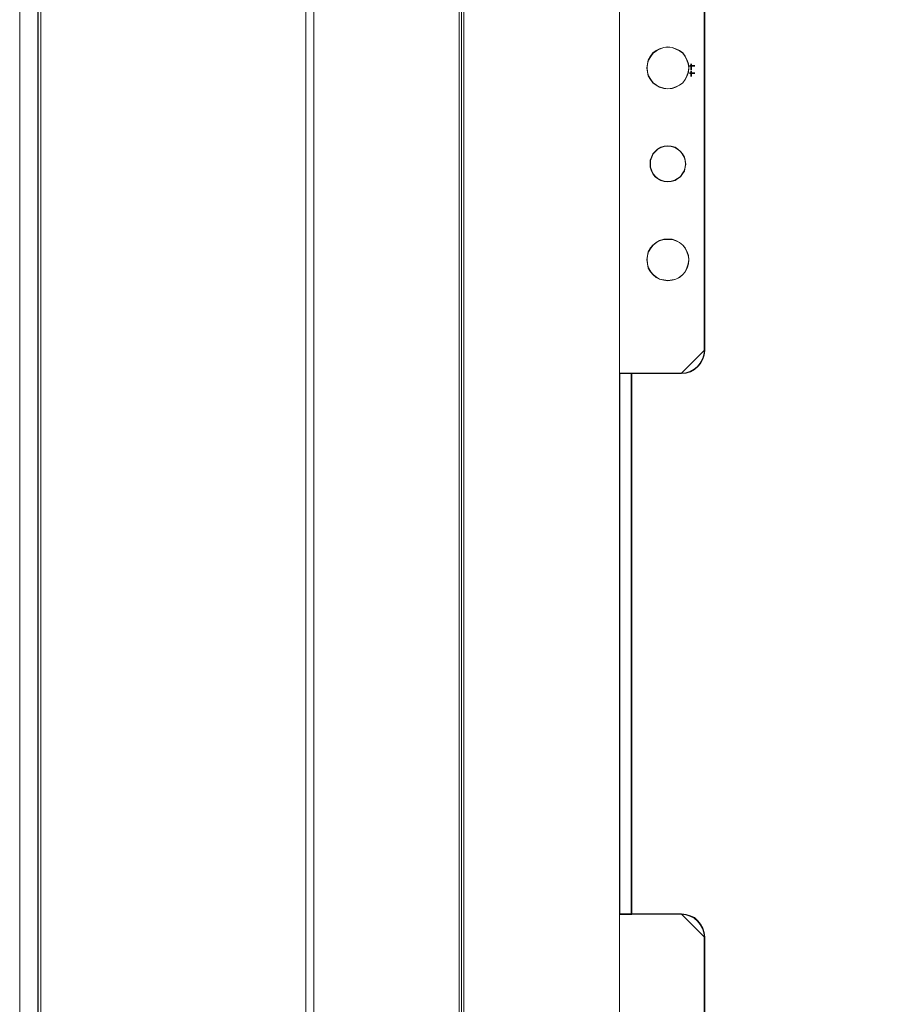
# Model space of a CAD drawing. Header units: millimetres. Extents: x -1290 to 1795, y -4192 to -1311.
# Tile 554 of 656: x 1047 to 1069, y -2986 to -2961. Entities that reach past the tile are written whole.
import ezdxf

# ---------------------------------------------------------------- set-up
doc = ezdxf.new("R2010")
doc.units = ezdxf.units.MM
doc.layers.add('51', color=7, linetype='Continuous')
doc.layers.add('Aparatura', color=7, linetype='Continuous', lineweight=13)

# ---------------------------------------------------------------- blocks, each defined once
blk = doc.blocks.new('*U395')
at = {"layer": '51', "color": 254}
for points in [[(86.15357, -499.466103), (86.839261, -499.466103), (86.15357, -499.466103)], [(86.370198, -499.189618), (86.370198, -499.993938), (86.370198, -499.189618)]]:
    blk.add_lwpolyline(points, close=True, dxfattribs=at)
blk = doc.blocks.new('*U409')
at = {"layer": '51', "color": 254}
for points in [[(86.15357, -500.388917), (86.839261, -500.388917), (86.15357, -500.388917)], [(86.370198, -500.112432), (86.370198, -500.855711), (86.370198, -500.112432)]]:
    blk.add_lwpolyline(points, close=True, dxfattribs=at)

msp = doc.modelspace()

# ---------------------------------------------------------------- linework, layer by layer
at = {"layer": 'Aparatura', "color": 7, "lineweight": 13}
for points in [[(1047.213, -3029.012), (1047.213, -2865.077), (1046.948, -2865.077), (1046.948, -2852.269), (1047.381, -2851.247), (1048.344, -2850.874), (1062.154, -2850.874), (1062.154, -2851.139), (1165.131, -2851.139), (1165.131, -2850.874), (1178.941, -2850.874), (1179.904, -2851.247), (1180.337, -2852.269), (1180.337, -2865.077), (1180.072, -2865.077), (1180.072, -3029.012)], [(1047.213, -3029.012), (1047.213, -2865.077), (1046.948, -2865.077), (1046.948, -2852.269), (1047.381, -2851.247), (1048.344, -2850.874), (1062.154, -2850.874), (1062.154, -2851.139), (1165.131, -2851.139), (1165.131, -2850.874), (1178.941, -2850.874), (1179.904, -2851.247), (1180.337, -2852.269), (1180.337, -2865.077), (1180.072, -2865.077), (1180.072, -3029.012)], [(1047.219, -3029.007), (1047.219, -2865.082), (1046.955, -2865.082), (1046.955, -2852.276), (1047.388, -2851.254), (1048.35, -2850.881), (1062.159, -2850.881), (1062.159, -2851.145), (1165.126, -2851.145), (1165.126, -2850.881), (1178.935, -2850.881), (1179.897, -2851.254), (1180.33, -2852.276), (1180.33, -2865.082), (1180.066, -2865.082), (1180.066, -3029.007)], [(1046.742, -3032.025), (1046.742, -2862.113)], [(1058.245, -2862.172), (1058.245, -3032.049)], [(1058.299, -3031.71), (1058.299, -2862.27)], [(1047.291, -2865.178), (1047.291, -3029.055)], [(1062.357, -2954.314), (1062.357, -2969.971), (1062.66, -2969.971), (1062.756, -2969.971), (1063.967, -2969.971), (1064.088, -2969.959), (1064.197, -2969.923), (1064.305, -2969.863), (1064.39, -2969.79), (1064.463, -2969.706), (1064.523, -2969.598), (1064.56, -2969.49), (1064.572, -2969.369), (1064.572, -2954.663)], [(1064.562, -2954.669), (1064.562, -2969.365), (1064.55, -2969.485), (1064.514, -2969.593), (1064.453, -2969.702), (1064.381, -2969.786), (1064.297, -2969.858), (1064.188, -2969.918), (1064.08, -2969.954), (1063.959, -2969.966), (1062.754, -2969.966), (1062.658, -2969.966), (1062.658, -2984.049), (1062.754, -2984.049), (1063.959, -2984.049), (1064.08, -2984.061), (1064.188, -2984.097), (1064.297, -2984.145), (1064.381, -2984.229), (1064.453, -2984.313), (1064.514, -2984.422), (1064.55, -2984.53), (1064.562, -2984.65), (1064.562, -2999.322)], [(1064.565, -2954.669), (1064.565, -2969.363), (1064.553, -2969.483), (1064.517, -2969.592), (1064.457, -2969.7), (1064.384, -2969.784), (1064.3, -2969.856), (1064.192, -2969.916), (1064.084, -2969.952), (1063.963, -2969.964), (1062.76, -2969.964), (1062.664, -2969.964), (1062.664, -2984.046), (1062.76, -2984.046), (1063.963, -2984.046), (1064.084, -2984.058), (1064.192, -2984.094), (1064.3, -2984.142), (1064.384, -2984.226), (1064.457, -2984.31), (1064.517, -2984.418), (1064.553, -2984.527), (1064.565, -2984.647), (1064.565, -2999.317)], [(1064.572, -2999.323), (1064.572, -2984.641), (1064.56, -2984.52), (1064.523, -2984.412), (1064.463, -2984.304), (1064.39, -2984.219), (1064.305, -2984.135), (1064.197, -2984.087), (1064.088, -2984.051), (1063.967, -2984.039), (1063.967, -2984.039), (1062.756, -2984.039), (1062.66, -2984.039), (1062.357, -2984.039), (1062.357, -2999.925)]]:
    msp.add_lwpolyline(points, dxfattribs=at)
for points in [[(1054.19, -2857.681), (1054.19, -3036.409), (1054.19, -2857.681)], [(1054.394, -2857.681), (1054.394, -3036.409), (1054.394, -2857.681)], [(1169.101, -2862.113), (1059.331, -2862.113), (1059.246, -2862.113), (1058.184, -2862.113), (1058.184, -3032.025), (1169.101, -3032.025), (1169.101, -2862.113)], [(1058.299, -3031.71), (1167.924, -3031.71), (1168.009, -3031.71), (1168.985, -3031.71), (1168.985, -2862.27), (1058.299, -2862.27), (1058.299, -3031.71)], [(1047.213, -2865.076), (1047.213, -3029.013), (1047.213, -2865.076)], [(1058.245, -3029.055), (1058.245, -2865.178), (1048.361, -2865.178), (1047.291, -2865.178), (1047.291, -3029.055), (1048.361, -3029.055), (1058.245, -3029.055)], [(1058.245, -3029.055), (1058.245, -2865.178), (1048.361, -2865.178), (1047.291, -2865.178), (1047.291, -3029.055), (1048.361, -3029.055), (1058.245, -3029.055)], [(1062.357, -2954.061), (1062.357, -2969.971), (1062.357, -2954.061)], [(1064.558, -2954.662), (1064.558, -2969.369), (1064.558, -2954.662)], [(1064.162, -2962.016), (1064.15, -2961.906), (1064.114, -2961.809), (1064.065, -2961.711), (1064.004, -2961.626), (1063.919, -2961.565), (1063.822, -2961.517), (1063.724, -2961.48), (1063.615, -2961.468), (1063.505, -2961.48), (1063.395, -2961.517), (1063.31, -2961.565), (1063.225, -2961.626), (1063.164, -2961.711), (1063.103, -2961.809), (1063.079, -2961.906), (1063.067, -2962.016), (1063.079, -2962.125), (1063.103, -2962.223), (1063.164, -2962.32), (1063.225, -2962.405), (1063.31, -2962.466), (1063.395, -2962.515), (1063.505, -2962.551), (1063.615, -2962.563), (1063.724, -2962.551), (1063.822, -2962.515), (1063.919, -2962.466), (1064.004, -2962.405), (1064.065, -2962.32), (1064.114, -2962.223), (1064.15, -2962.125), (1064.162, -2962.016)], [(1063.067, -2962.016), (1063.079, -2962.125), (1063.103, -2962.223), (1063.164, -2962.32), (1063.225, -2962.405), (1063.31, -2962.466), (1063.395, -2962.515), (1063.505, -2962.551), (1063.615, -2962.563), (1063.724, -2962.551), (1063.822, -2962.515), (1063.919, -2962.466), (1064.004, -2962.405), (1064.065, -2962.32), (1064.114, -2962.223), (1064.15, -2962.125), (1064.162, -2962.016), (1064.15, -2961.906), (1064.114, -2961.809), (1064.065, -2961.711), (1064.004, -2961.626), (1063.919, -2961.565), (1063.822, -2961.517), (1063.724, -2961.48), (1063.615, -2961.468), (1063.505, -2961.48), (1063.395, -2961.517), (1063.31, -2961.565), (1063.225, -2961.626), (1063.164, -2961.711), (1063.103, -2961.809), (1063.079, -2961.906), (1063.067, -2962.016)], [(1063.067, -2962.016), (1063.079, -2961.906), (1063.103, -2961.809), (1063.164, -2961.711), (1063.225, -2961.626), (1063.31, -2961.565), (1063.395, -2961.517), (1063.505, -2961.48), (1063.615, -2961.468), (1063.724, -2961.48), (1063.822, -2961.517), (1063.919, -2961.565), (1064.004, -2961.626), (1064.065, -2961.711), (1064.114, -2961.809), (1064.15, -2961.906), (1064.162, -2962.016), (1064.15, -2962.125), (1064.114, -2962.223), (1064.065, -2962.32), (1064.004, -2962.405), (1063.919, -2962.466), (1063.822, -2962.515), (1063.724, -2962.551), (1063.615, -2962.563), (1063.505, -2962.551), (1063.395, -2962.515), (1063.31, -2962.466), (1063.225, -2962.405), (1063.164, -2962.32), (1063.103, -2962.223), (1063.079, -2962.125), (1063.067, -2962.016)], [(1063.073, -2962.016), (1063.085, -2962.124), (1063.109, -2962.22), (1063.169, -2962.317), (1063.23, -2962.401), (1063.314, -2962.461), (1063.398, -2962.509), (1063.506, -2962.545), (1063.615, -2962.557), (1063.723, -2962.545), (1063.819, -2962.509), (1063.916, -2962.461), (1064, -2962.401), (1064.06, -2962.317), (1064.108, -2962.22), (1064.144, -2962.124), (1064.156, -2962.016), (1064.144, -2961.908), (1064.108, -2961.811), (1064.06, -2961.715), (1064, -2961.631), (1063.916, -2961.571), (1063.819, -2961.523), (1063.723, -2961.487), (1063.615, -2961.475), (1063.506, -2961.487), (1063.398, -2961.523), (1063.314, -2961.571), (1063.23, -2961.631), (1063.169, -2961.715), (1063.109, -2961.811), (1063.085, -2961.908), (1063.073, -2962.016)], [(1064.078, -2964.517), (1064.066, -2964.42), (1064.042, -2964.334), (1063.993, -2964.249), (1063.944, -2964.188), (1063.871, -2964.127), (1063.798, -2964.078), (1063.7, -2964.054), (1063.615, -2964.042), (1063.517, -2964.054), (1063.432, -2964.078), (1063.346, -2964.127), (1063.285, -2964.188), (1063.224, -2964.249), (1063.187, -2964.334), (1063.151, -2964.42), (1063.151, -2964.517), (1063.151, -2964.602), (1063.187, -2964.7), (1063.224, -2964.773), (1063.285, -2964.846), (1063.346, -2964.895), (1063.432, -2964.944), (1063.517, -2964.968), (1063.615, -2964.981), (1063.7, -2964.968), (1063.798, -2964.944), (1063.871, -2964.895), (1063.944, -2964.846), (1063.993, -2964.773), (1064.042, -2964.7), (1064.066, -2964.602), (1064.078, -2964.517)], [(1063.615, -2964.981), (1063.7, -2964.968), (1063.798, -2964.944), (1063.871, -2964.895), (1063.944, -2964.846), (1063.993, -2964.773), (1064.042, -2964.7), (1064.066, -2964.602), (1064.078, -2964.517), (1064.066, -2964.42), (1064.042, -2964.334), (1063.993, -2964.249), (1063.944, -2964.188), (1063.871, -2964.127), (1063.798, -2964.078), (1063.7, -2964.054), (1063.615, -2964.042), (1063.517, -2964.054), (1063.432, -2964.078), (1063.346, -2964.127), (1063.285, -2964.188), (1063.224, -2964.249), (1063.187, -2964.334), (1063.151, -2964.42), (1063.151, -2964.517), (1063.151, -2964.602), (1063.187, -2964.7), (1063.224, -2964.773), (1063.285, -2964.846), (1063.346, -2964.895), (1063.432, -2964.944), (1063.517, -2964.968), (1063.615, -2964.981)], [(1063.615, -2964.042), (1063.7, -2964.054), (1063.798, -2964.078), (1063.871, -2964.127), (1063.944, -2964.188), (1063.993, -2964.249), (1064.042, -2964.334), (1064.066, -2964.42), (1064.078, -2964.517), (1064.066, -2964.602), (1064.042, -2964.7), (1063.993, -2964.773), (1063.944, -2964.846), (1063.871, -2964.895), (1063.798, -2964.944), (1063.7, -2964.968), (1063.615, -2964.981), (1063.517, -2964.968), (1063.432, -2964.944), (1063.346, -2964.895), (1063.285, -2964.846), (1063.224, -2964.773), (1063.187, -2964.7), (1063.151, -2964.602), (1063.151, -2964.517), (1063.151, -2964.42), (1063.187, -2964.334), (1063.224, -2964.249), (1063.285, -2964.188), (1063.346, -2964.127), (1063.432, -2964.078), (1063.517, -2964.054), (1063.615, -2964.042)], [(1063.615, -2964.974), (1063.699, -2964.962), (1063.795, -2964.938), (1063.867, -2964.89), (1063.939, -2964.842), (1063.988, -2964.77), (1064.036, -2964.697), (1064.06, -2964.601), (1064.072, -2964.517), (1064.06, -2964.421), (1064.036, -2964.336), (1063.988, -2964.252), (1063.939, -2964.192), (1063.867, -2964.132), (1063.795, -2964.084), (1063.699, -2964.06), (1063.615, -2964.048), (1063.518, -2964.06), (1063.434, -2964.084), (1063.35, -2964.132), (1063.29, -2964.192), (1063.23, -2964.252), (1063.193, -2964.336), (1063.157, -2964.421), (1063.157, -2964.517), (1063.157, -2964.601), (1063.193, -2964.697), (1063.23, -2964.77), (1063.29, -2964.842), (1063.35, -2964.89), (1063.434, -2964.938), (1063.518, -2964.962), (1063.615, -2964.974)], [(1064.162, -2967.006), (1064.15, -2966.896), (1064.114, -2966.799), (1064.065, -2966.702), (1064.004, -2966.629), (1063.919, -2966.556), (1063.822, -2966.507), (1063.724, -2966.47), (1063.615, -2966.47), (1063.505, -2966.47), (1063.395, -2966.507), (1063.31, -2966.556), (1063.225, -2966.629), (1063.164, -2966.702), (1063.103, -2966.799), (1063.079, -2966.896), (1063.067, -2967.006), (1063.079, -2967.115), (1063.103, -2967.225), (1063.164, -2967.322), (1063.225, -2967.395), (1063.31, -2967.468), (1063.395, -2967.517), (1063.505, -2967.541), (1063.615, -2967.554), (1063.724, -2967.541), (1063.822, -2967.517), (1063.919, -2967.468), (1064.004, -2967.395), (1064.065, -2967.322), (1064.114, -2967.225), (1064.15, -2967.115), (1064.162, -2967.006)], [(1064.162, -2967.006), (1064.15, -2966.896), (1064.114, -2966.799), (1064.065, -2966.702), (1064.004, -2966.629), (1063.919, -2966.556), (1063.822, -2966.507), (1063.724, -2966.47), (1063.615, -2966.47), (1063.505, -2966.47), (1063.395, -2966.507), (1063.31, -2966.556), (1063.225, -2966.629), (1063.164, -2966.702), (1063.103, -2966.799), (1063.079, -2966.896), (1063.067, -2967.006), (1063.079, -2967.115), (1063.103, -2967.225), (1063.164, -2967.322), (1063.225, -2967.395), (1063.31, -2967.468), (1063.395, -2967.517), (1063.505, -2967.541), (1063.615, -2967.554), (1063.724, -2967.541), (1063.822, -2967.517), (1063.919, -2967.468), (1064.004, -2967.395), (1064.065, -2967.322), (1064.114, -2967.225), (1064.15, -2967.115), (1064.162, -2967.006)], [(1063.615, -2966.47), (1063.724, -2966.47), (1063.822, -2966.507), (1063.919, -2966.556), (1064.004, -2966.629), (1064.065, -2966.702), (1064.114, -2966.799), (1064.15, -2966.896), (1064.162, -2967.006), (1064.15, -2967.115), (1064.114, -2967.225), (1064.065, -2967.322), (1064.004, -2967.395), (1063.919, -2967.468), (1063.822, -2967.517), (1063.724, -2967.541), (1063.615, -2967.554), (1063.505, -2967.541), (1063.395, -2967.517), (1063.31, -2967.468), (1063.225, -2967.395), (1063.164, -2967.322), (1063.103, -2967.225), (1063.079, -2967.115), (1063.067, -2967.006), (1063.079, -2966.896), (1063.103, -2966.799), (1063.164, -2966.702), (1063.225, -2966.629), (1063.31, -2966.556), (1063.395, -2966.507), (1063.505, -2966.47), (1063.615, -2966.47)], [(1064.156, -2967.006), (1064.144, -2966.898), (1064.108, -2966.802), (1064.06, -2966.705), (1064, -2966.633), (1063.916, -2966.561), (1063.819, -2966.513), (1063.723, -2966.477), (1063.615, -2966.477), (1063.506, -2966.477), (1063.398, -2966.513), (1063.314, -2966.561), (1063.23, -2966.633), (1063.169, -2966.705), (1063.109, -2966.802), (1063.085, -2966.898), (1063.073, -2967.006), (1063.085, -2967.114), (1063.109, -2967.223), (1063.169, -2967.319), (1063.23, -2967.391), (1063.314, -2967.463), (1063.398, -2967.511), (1063.506, -2967.535), (1063.615, -2967.548), (1063.723, -2967.535), (1063.819, -2967.511), (1063.916, -2967.463), (1064, -2967.391), (1064.06, -2967.319), (1064.108, -2967.223), (1064.144, -2967.114), (1064.156, -2967.006)], [(1063.957, -2969.971), (1064.08, -2969.959), (1064.19, -2969.922), (1064.301, -2969.86), (1064.387, -2969.787), (1064.461, -2969.701), (1064.522, -2969.59), (1064.559, -2969.479), (1064.572, -2969.357), (1063.957, -2969.971)], [(1062.357, -2969.958), (1062.357, -2984.305), (1062.357, -2969.958)], [(1062.357, -2969.958), (1062.767, -2969.958), (1062.357, -2969.958)], [(1062.671, -2984.052), (1062.671, -2969.958), (1062.357, -2969.958), (1062.357, -2984.052), (1062.671, -2984.052)], [(1062.665, -2984.046), (1062.665, -2969.964), (1062.363, -2969.964), (1062.363, -2984.046), (1062.665, -2984.046)], [(1062.658, -2969.958), (1062.658, -2984.052), (1062.658, -2969.958)], [(1063.97, -2969.958), (1062.754, -2969.958), (1063.97, -2969.958)], [(1062.357, -2984.039), (1062.357, -2999.925), (1062.357, -2984.039)], [(1062.357, -2984.039), (1062.767, -2984.039), (1062.357, -2984.039)], [(1063.97, -2984.039), (1062.754, -2984.039), (1063.97, -2984.039)], [(1064.572, -2984.653), (1064.559, -2984.53), (1064.522, -2984.42), (1064.461, -2984.309), (1064.387, -2984.223), (1064.301, -2984.137), (1064.19, -2984.088), (1064.08, -2984.051), (1063.957, -2984.039), (1064.572, -2984.653)], [(1064.558, -2984.64), (1064.558, -2999.324), (1064.558, -2984.64)]]:
    msp.add_lwpolyline(points, close=True, dxfattribs=at)

# ---------------------------------------------------------------- block references
at = {"layer": 'Aparatura', "color": 7, "lineweight": 13, "xscale": 0.2, "yscale": 0.2, "zscale": 0.2}
for name in ['*U395', '*U409']:
    msp.add_blockref(name, (1046.942, -2862.069), dxfattribs=at)

doc.saveas('drawing.dxf')
